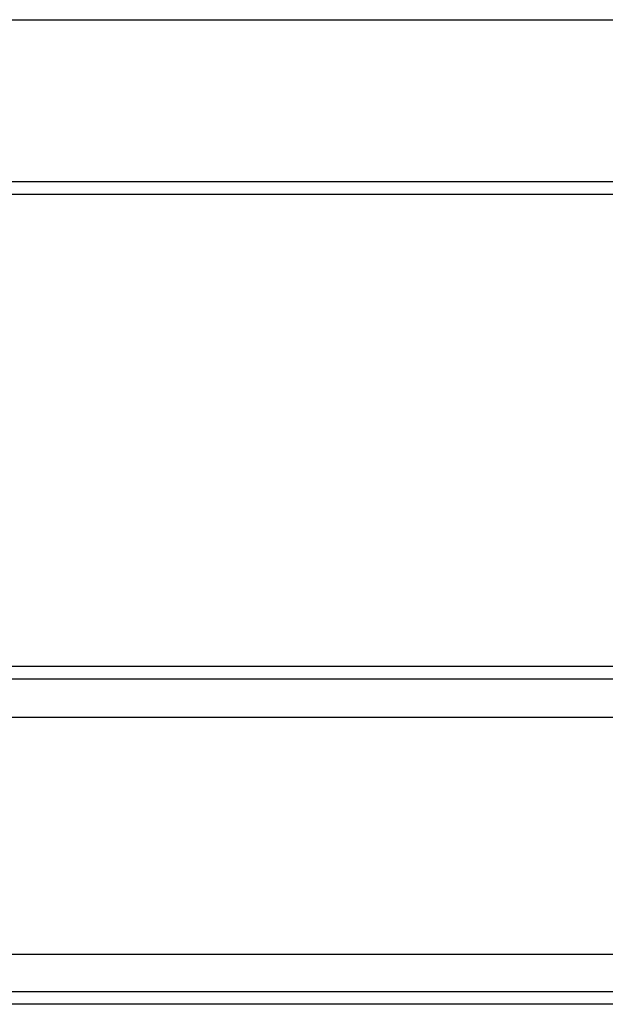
# Model space of a CAD drawing. Header units: millimetres. Extents: x -1108 to 3135, y -1596 to 860.
# Tile 499 of 649: x 918 to 942, y -601 to -562. Entities that reach past the tile are written whole.
import ezdxf
from ezdxf.lldxf.tags import DXFTag

# ---------------------------------------------------------------- set-up
doc = ezdxf.new("R2010")
doc.units = ezdxf.units.MM
doc.layers.get('0').update_dxf_attribs({"linetype": 'CONTINUOUS'})
tags = doc.linetypes.add('DASHED', pattern=[25.72, 12.86, -12.86]).pattern_tags.tags
tags[6:7] = [DXFTag(74, 4), DXFTag(75, 0), DXFTag(340, '0'), DXFTag(46, 0.0), DXFTag(50, 0.0), DXFTag(44, 0.0), DXFTag(45, 0.0)]
tags[4:5] = [DXFTag(74, 4), DXFTag(75, 0), DXFTag(340, '0'), DXFTag(46, 0.0), DXFTag(50, 0.0), DXFTag(44, 0.0), DXFTag(45, 0.0)]

msp = doc.modelspace()

# ---------------------------------------------------------------- linework, layer by layer
at = {"linetype": 'Continuous'}
for p, q in [((881.445, -561.893), (965.589, -561.893)), ((1141.114, -568.392), (877.939, -568.393)), ((1136.427, -587.843), (877.939, -587.843)), ((1133.644, -599.392), (877.939, -599.393)), ((1133.163, -601.392), (877.939, -601.393))]:
    msp.add_line(p, q, dxfattribs=at)
msp.add_line((789.939, -568.893), (1431.939, -568.893))
at = {"linetype": 'DASHED'}
for p, q in [((1135.933, -589.892), (877.939, -589.893)), ((1133.283, -600.892), (877.939, -600.893))]:
    msp.add_line(p, q, dxfattribs=at)
at = {"linetype": 'Continuous'}
msp.add_open_spline([(1136.307, -588.343), (877.939, -588.343)], degree=1, dxfattribs=at)

doc.saveas('drawing.dxf')
